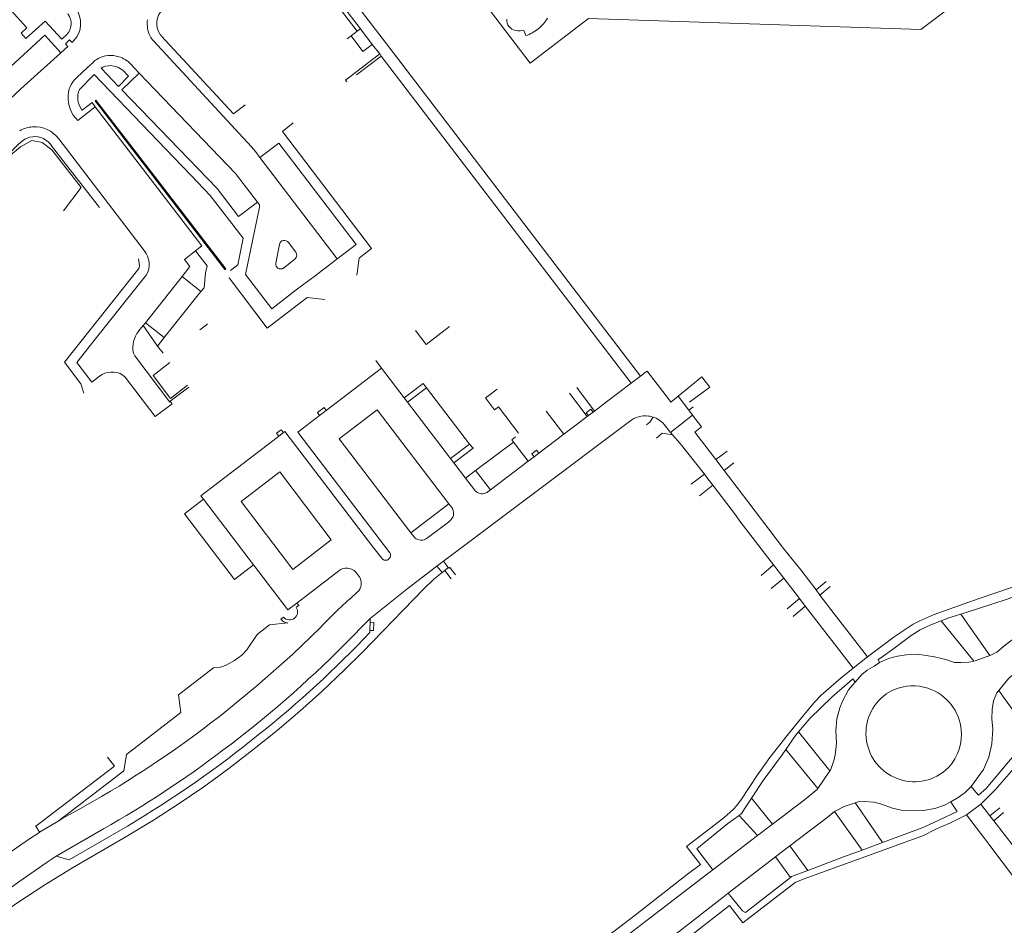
# Model space of a CAD drawing. Extents: x 145000 to 155000, y 457500 to 470000.
# Tile 304 of 548: x 148637 to 148841, y 465123 to 465311. Entities that reach past the tile are written whole.
import ezdxf

# ---------------------------------------------------------------- set-up
doc = ezdxf.new("R2010")
doc.units = 0
doc.header["$LTSCALE"] = 0.2
doc.header["$MEASUREMENT"] = 0
doc.layers.add('kant verharding', color=252, linetype='Continuous', lineweight=0)

msp = doc.modelspace()

# ---------------------------------------------------------------- linework, layer by layer
at = {"layer": 'kant verharding', "lineweight": 0}
for p, q in [((148707.67, 465308.96), (148699.06, 465320.17)), ((148638.61, 465309.15), (148637.45, 465308.08)), ((148705.73, 465307.47), (148706.99, 465308.44)), ((148706.99, 465308.44), (148707.67, 465308.96)), ((148710.12, 465305.71), (148707.67, 465308.96)), ((148645.88, 465306.79), (148646.85, 465307.71)), ((148648.39, 465306.53), (148648.01, 465306.09)), ((148664.84, 465306.45), (148685.1, 465284.53)), ((148681.42, 465291.36), (148666.51, 465307.46)), ((148704.92, 465306.86), (148705.73, 465307.47)), ((148647.11, 465305.29), (148645.7, 465303.97)), ((148646.62, 465305.82), (148647.11, 465305.29)), ((148711.67, 465303.76), (148710.12, 465305.71)), ((148645.63, 465303.9), (148637.38, 465296.54)), ((148645.7, 465303.97), (148645.63, 465303.9)), ((148711.67, 465303.76), (148704.58, 465298.31)), ((148706.84, 465299.44), (148711.96, 465303.32)), ((148711.96, 465303.32), (148711.67, 465303.76)), ((148711.96, 465303.32), (148763.72, 465235.6)), ((148648.96, 465298.9), (148651.2, 465300.96)), ((148651.2, 465300.96), (148652.34, 465302.01)), ((148660.12, 465301.69), (148661.86, 465299.78)), ((148652.59, 465299.53), (148649.52, 465296.37)), ((148669.04, 465282.34), (148652.59, 465299.53)), ((148704.58, 465298.31), (148704.89, 465297.96)), ((148652.81, 465292.83), (148649.17, 465289.99)), ((148652.18, 465293.68), (148652.81, 465292.83)), ((148683.84, 465293.22), (148681.42, 465291.36)), ((148649.17, 465289.99), (148648.24, 465291.11)), ((148691.52, 465287.73), (148693.79, 465289.48)), ((148662.91, 465263.05), (148645.23, 465286.17)), ((148653.65, 465271.96), (148643.77, 465284.72)), ((148685.1, 465284.53), (148685.94, 465283.53)), ((148685.94, 465283.53), (148686.89, 465282.34)), ((148686.89, 465282.34), (148702.89, 465261.35)), ((148690.92, 465264.32), (148690.15, 465260.44)), ((148694.29, 465262.73), (148692.78, 465264.71)), ((148706.8, 465264.34), (148702.89, 465261.35)), ((148671.24, 465261.23), (148673.55, 465263.01)), ((148673.55, 465263.01), (148675.93, 465259.9)), ((148675.93, 465259.9), (148675.62, 465258.45)), ((148691.74, 465259.45), (148694.12, 465261.31)), ((148653.06, 465245.06), (148663.33, 465257.97)), ((148670.8, 465257.69), (148663.18, 465248.14)), ((148674.65, 465254.59), (148670.8, 465257.69)), ((148675.62, 465258.45), (148675.33, 465255.36)), ((148679.61, 465259.16), (148679.66, 465259.16)), ((148680.48, 465257.43), (148680.44, 465257.44)), ((148675.33, 465255.36), (148674.65, 465254.59)), ((148674.65, 465254.59), (148667.05, 465245.07)), ((148662.71, 465247.58), (148661.78, 465246.4)), ((148663.18, 465248.14), (148662.71, 465247.58)), ((148665.68, 465243.29), (148662.71, 465247.58)), ((148663.18, 465248.14), (148667.05, 465245.07)), ((148674.46, 465246.66), (148675.81, 465247.68)), ((148675.81, 465247.68), (148676.06, 465247.87)), ((148667.05, 465245.07), (148665.68, 465243.29)), ((148665.68, 465243.29), (148666.83, 465241.8)), ((148710.86, 465240.3), (148712.04, 465238.73)), ((148658.51, 465237.29), (148659.02, 465236.86)), ((148712.04, 465238.73), (148700.59, 465229.97)), ((148716.75, 465232.56), (148712.04, 465238.73)), ((148763.72, 465235.6), (148765.65, 465237.07)), ((148766.64, 465237.82), (148765.65, 465237.07)), ((148778.34, 465236.92), (148773.42, 465232.93)), ((148778.56, 465236.63), (148778.34, 465236.92)), ((148758.62, 465231.73), (148763.72, 465235.6)), ((148779.97, 465234.79), (148778.56, 465236.63)), ((148668.33, 465231.89), (148672.18, 465234.81)), ((148717.43, 465231.67), (148721.36, 465234.65)), ((148721.36, 465234.65), (148730.28, 465223.02)), ((148735.96, 465234.41), (148734.22, 465233.09)), ((148750.95, 465233.54), (148754.6, 465228.69)), ((148752.47, 465234.7), (148756.14, 465229.85)), ((148773.42, 465232.93), (148775.64, 465230.03)), ((148775.75, 465231.69), (148779.97, 465234.79)), ((148779.97, 465234.79), (148780, 465234.82)), ((148717.43, 465231.67), (148716.75, 465232.56)), ((148726.32, 465220.04), (148717.43, 465231.67)), ((148756.14, 465229.85), (148758.62, 465231.73)), ((148698.77, 465229.54), (148700.15, 465230.59)), ((148698.77, 465229.54), (148699.23, 465228.93)), ((148700.59, 465229.97), (148699.23, 465228.93)), ((148700.15, 465230.59), (148700.59, 465229.97)), ((148749.75, 465225.05), (148746.12, 465229.85)), ((148754.42, 465229.51), (148755.38, 465230.26)), ((148754.42, 465229.51), (148754.9, 465228.91)), ((148754.6, 465228.69), (148754.9, 465228.91)), ((148754.9, 465228.91), (148755.86, 465229.64)), ((148755.86, 465229.64), (148755.38, 465230.26)), ((148755.86, 465229.64), (148756.14, 465229.85)), ((148776.42, 465229.01), (148771.84, 465225.42)), ((148775.64, 465230.03), (148776.52, 465230.7)), ((148775.64, 465230.03), (148776.42, 465229.01)), ((148763.39, 465227.72), (148724.85, 465198.79)), ((148754.6, 465228.69), (148749.75, 465225.05)), ((148771.84, 465225.42), (148770.54, 465227.05)), ((148690.31, 465225.25), (148691.28, 465225.98)), ((148690.31, 465225.25), (148690.76, 465224.66)), ((148691.73, 465225.41), (148690.76, 465224.66)), ((148691.28, 465225.98), (148691.73, 465225.41)), ((148691.73, 465225.41), (148692.04, 465225.64)), ((148692.04, 465225.64), (148710.48, 465201.47)), ((148744.58, 465221.11), (148749.75, 465225.05)), ((148770.15, 465225.24), (148768.94, 465224.21)), ((148770.15, 465225.24), (148772.24, 465224.96)), ((148771.84, 465225.42), (148772.24, 465224.96)), ((148690.76, 465224.66), (148689.53, 465223.72)), ((148730.28, 465223.02), (148726.32, 465220.04)), ((148731.51, 465217.54), (148739.37, 465223.4)), ((148739.37, 465223.4), (148742.41, 465219.46)), ((148743.16, 465221.01), (148744.12, 465221.73)), ((148743.16, 465221.01), (148743.62, 465220.39)), ((148743.62, 465220.39), (148744.58, 465221.11)), ((148744.12, 465221.73), (148744.58, 465221.11)), ((148781.21, 465219.85), (148783.61, 465221.54)), ((148726.98, 465219.16), (148726.32, 465220.04)), ((148729.42, 465215.98), (148726.98, 465219.16)), ((148734.6, 465213.52), (148742.41, 465219.46)), ((148742.41, 465219.46), (148743.62, 465220.39)), ((148781.21, 465219.85), (148782.99, 465217.53)), ((148784.99, 465219.12), (148782.99, 465217.53)), ((148729.42, 465215.98), (148731.51, 465217.54)), ((148731.51, 465217.54), (148734.6, 465213.52)), ((148776.15, 465214.69), (148778.89, 465216.79)), ((148782.99, 465217.53), (148787.85, 465211.15)), ((148729.42, 465215.98), (148731.26, 465213.56)), ((148734.05, 465213.1), (148734.6, 465213.52)), ((148780.62, 465214.48), (148777.83, 465212.32)), ((148780.62, 465214.48), (148785.3, 465208.37)), ((148675.22, 465211.59), (148685.57, 465198.02)), ((148718.14, 465204.68), (148725.99, 465210.65)), ((148725.99, 465210.65), (148726.6, 465209.87)), ((148787.85, 465211.15), (148795.22, 465201.42)), ((148726.15, 465207.09), (148721.56, 465203.62)), ((148718.73, 465203.86), (148718.14, 465204.68)), ((148710.48, 465201.47), (148712.08, 465199.37)), ((148723.49, 465197.76), (148724.85, 465198.79)), ((148724.85, 465198.79), (148725.27, 465198.24)), ((148725.27, 465198.24), (148725.84, 465197.47)), ((148694.54, 465190.12), (148703.22, 465196.76)), ((148706.74, 465196.48), (148707.35, 465195.69)), ((148723.49, 465197.76), (148723.94, 465197.21)), ((148723.94, 465197.21), (148724.58, 465196.44)), ((148724.58, 465196.44), (148725.13, 465196.88)), ((148725.13, 465196.88), (148725.84, 465197.47)), ((148726.45, 465195.16), (148725.13, 465196.88)), ((148726.15, 465197.46), (148727.38, 465195.96)), ((148790.64, 465195.84), (148793.16, 465198.04)), ((148793.16, 465198.04), (148795.32, 465195.24)), ((148795.32, 465195.24), (148792.71, 465193.16)), ((148795.32, 465195.24), (148798.52, 465191.08)), ((148801.97, 465192.82), (148804.1, 465194.59)), ((148801.97, 465192.82), (148802.75, 465191.78)), ((148804.87, 465193.54), (148802.75, 465191.78)), ((148694.54, 465190.12), (148694.94, 465189.6)), ((148796, 465188.91), (148798.52, 465191.08)), ((148798.52, 465191.08), (148799.75, 465189.49)), ((148694.39, 465189.23), (148694.94, 465189.6)), ((148799.75, 465189.49), (148797.22, 465187.34)), ((148799.75, 465189.49), (148805.73, 465181.73)), ((148691.21, 465186.75), (148691.73, 465187.17)), ((148709.7, 465186.94), (148704.42, 465181.58)), ((148709.68, 465186.14), (148709.65, 465184.41)), ((148709.68, 465186.14), (148709.7, 465186.94)), ((148710.44, 465186.1), (148709.68, 465186.14)), ((148710.44, 465186.1), (148710.39, 465184.4)), ((148834.61, 465178.1), (148827.9, 465186.45)), ((148831.92, 465187.82), (148837.96, 465179.29)), ((148709.65, 465184.41), (148710.39, 465184.4)), ((148709.65, 465184.02), (148709.65, 465184.41)), ((148805.73, 465181.73), (148806.18, 465181.15)), ((148806.18, 465181.15), (148809.67, 465176.61)), ((148812.61, 465179), (148814.85, 465180.67)), ((148812.61, 465179), (148809.67, 465176.61)), ((148807.16, 465174.67), (148809.67, 465176.61)), ((148840.77, 465170.65), (148839.8, 465171.99)), ((148846.05, 465163.39), (148840.77, 465170.65)), ((148798.36, 465163.45), (148804.85, 465155.41)), ((148802.36, 465151.73), (148795.75, 465159.83)), ((148802.36, 465151.73), (148804.85, 465155.41)), ((148834.72, 465151.42), (148834.11, 465152.18)), ((148788.61, 465149.75), (148792.94, 465144.38)), ((148836.07, 465148.5), (148838.02, 465150.43)), ((148810.08, 465148.78), (148810.6, 465148.02)), ((148810.6, 465148.02), (148815.7, 465140.53)), ((148830.38, 465148.21), (148829.9, 465148.97)), ((148833.12, 465146.28), (148836.07, 465148.5)), ((148837.97, 465146.05), (148836.07, 465148.5)), ((148837.97, 465146.05), (148840.04, 465147.75)), ((148789.84, 465142), (148786.03, 465146.18)), ((148811.55, 465139), (148805.81, 465147)), ((148829.78, 465144.62), (148833.12, 465146.28)), ((148833.12, 465146.28), (148836.89, 465141.31)), ((148838.75, 465145.05), (148837.97, 465146.05)), ((148840.77, 465146.78), (148838.75, 465145.05)), ((148640.49, 465143.91), (148640.44, 465143.99)), ((148641.23, 465142.67), (148640.49, 465143.91)), ((148641.23, 465142.67), (148645.11, 465144.99)), ((148654.49, 465143.38), (148644.68, 465137.71)), ((148789.84, 465142), (148792.94, 465144.38)), ((148780.61, 465134.9), (148789.84, 465142)), ((148836.89, 465141.31), (148837.94, 465139.92)), ((148796.54, 465139.88), (148800.27, 465134.8)), ((148811.55, 465139), (148815.7, 465140.53)), ((148783.81, 465130.08), (148793.58, 465137.61)), ((148796.66, 465133.35), (148793.58, 465137.61)), ((148779.49, 465134.05), (148780.61, 465134.9)), ((148783.81, 465130.08), (148782.75, 465129.26))]:
    msp.add_line(p, q, dxfattribs=at)
at = {"layer": 'kant verharding', "lineweight": 0, "flags": 128}
for points in [[(148839.19, 465353.51), (148837.75, 465347.01), (148836.77, 465318.77), (148823.67, 465308.84), (148754.89, 465311.1), (148742.8, 465301.82), (148729.46, 465319.35), (148729.79, 465330.88), (148740.63, 465340.94), (148754.72, 465340.46), (148755.09, 465351.31)], [(148765.65, 465237.07), (148713.54, 465305.25), (148700.9, 465321.68)], [(148698.19, 465319.6), (148698.36, 465319.71), (148706.99, 465308.44)], [(148628.97, 465306.88), (148635.39, 465312.71), (148638.61, 465309.15)], [(148637.45, 465308.08), (148638.45, 465306.97), (148642.44, 465310.54), (148645.88, 465306.79)], [(148739.73, 465308.6), (148740.23, 465308.54), (148740.72, 465308.53), (148741.5, 465308.61), (148741.9, 465307.54)], [(148645.7, 465303.97), (148642.37, 465307.65), (148631.65, 465297.85)], [(148648.01, 465306.09), (148647.48, 465306.65), (148646.61, 465305.83)], [(148710.12, 465305.71), (148708.17, 465304.24), (148705.73, 465307.47)], [(148646.61, 465305.83), (148646.61, 465305.83), (148646.62, 465305.82)], [(148654.4, 465301.03), (148654.02, 465300.8), (148657.61, 465297.04), (148659.7, 465299.18), (148658.5, 465300.38), (148657.82, 465300.84), (148657.44, 465301.02), (148656.7, 465301.25), (148655.93, 465301.33), (148655.52, 465301.32), (148654.95, 465301.22), (148654.4, 465301.03)], [(148686.39, 465273.07), (148682.45, 465270.12), (148678.05, 465275.89), (148658.32, 465296.32), (148661.86, 465299.78)], [(148661.86, 465299.78), (148681.84, 465279.04), (148686.39, 465273.07)], [(148624.66, 465283.54), (148627.17, 465286.51), (148629.15, 465288.68), (148632.51, 465291.98), (148637.38, 465296.54)], [(148652.81, 465294.07), (148652.79, 465294.06), (148679.61, 465259.16)], [(148665.04, 465278.45), (148652.95, 465294.18), (148652.81, 465294.07)], [(148649.94, 465292.29), (148650.1, 465292.1), (148652.18, 465293.68)], [(148673.55, 465263.01), (148674.86, 465264.02), (148652.81, 465292.83), (148652.81, 465292.83)], [(148619.31, 465262.34), (148634.94, 465282.56), (148637.31, 465284.51), (148639.64, 465285.85), (148641.84, 465285.42), (148643.82, 465283.89), (148649.87, 465276.09), (148646.25, 465271.26)], [(148708.42, 465262.29), (148709.96, 465263.5), (148691.52, 465287.73)], [(148637.74, 465285.78), (148636.87, 465285), (148635.74, 465283.9), (148634.02, 465282.11), (148631.59, 465279.34), (148629.07, 465276.17), (148618.77, 465262.82)], [(148686.89, 465282.34), (148690.82, 465285.3), (148706.8, 465264.34)], [(148680.78, 465258.93), (148682.33, 465260.08), (148683.43, 465265.6), (148676.61, 465274.47), (148672.7, 465278.52), (148669.04, 465282.34)], [(148679.66, 465259.16), (148679.79, 465259.26), (148665.04, 465278.45)], [(148686.39, 465273.07), (148686.82, 465272.52), (148686.79, 465272.07), (148683.9, 465258.08), (148689.32, 465251.03), (148694.4, 465254.92), (148698.28, 465257.82)], [(148706.96, 465257.99), (148707.44, 465261.52), (148708.42, 465262.29)], [(148661.74, 465261.36), (148661.91, 465260.48), (148661.97, 465259.8), (148661.83, 465259.37), (148646.41, 465239.97), (148649.83, 465235.47), (148650.45, 465233.54)], [(148670.8, 465257.69), (148672.37, 465259.75), (148671.24, 465261.23)], [(148698.28, 465257.82), (148702.52, 465261.05), (148702.89, 465261.35)], [(148700.33, 465252.92), (148696.68, 465253.34), (148688.35, 465246.98), (148680.48, 465257.43)], [(148719.06, 465246.55), (148721.3, 465243.65), (148726.08, 465247.34)], [(148653.65, 465237.06), (148652.06, 465235.85), (148648.96, 465239.92), (148653.06, 465245.06)], [(148660.69, 465241.86), (148661.01, 465241.26), (148668.23, 465231.68), (148668.33, 465231.89)], [(148668.26, 465239.93), (148664.75, 465237.23), (148668.39, 465232.42), (148671.89, 465235.19)], [(148771.64, 465232.1), (148767.01, 465238.09), (148766.64, 465237.82)], [(148659.02, 465236.86), (148665.22, 465228.71), (148668.73, 465231.37), (148668.33, 465231.89)], [(148716.75, 465232.56), (148720.68, 465235.55), (148721.36, 465234.65)], [(148734.22, 465233.09), (148733.53, 465232.56), (148735.43, 465230.11), (148736.25, 465230.73), (148740.4, 465225.24)], [(148773.42, 465232.93), (148771.94, 465231.72), (148771.64, 465232.1)], [(148713.74, 465200.53), (148694.7, 465225.47), (148699.23, 465228.93)], [(148718.14, 465204.68), (148703.29, 465224.11), (148711.15, 465230.08), (148725.99, 465210.65)], [(148776.42, 465229.01), (148778.26, 465226.6), (148776.89, 465225.51), (148781.21, 465219.85)], [(148768.23, 465228.6), (148767.55, 465227.58), (148766.91, 465227.03)], [(148772.24, 465224.96), (148773.87, 465223.11), (148778.62, 465217.15), (148778.89, 465216.79)], [(148689.53, 465223.72), (148674.66, 465212.33), (148675.22, 465211.59)], [(148726.98, 465219.16), (148730.98, 465222.16), (148730.28, 465223.02)], [(148739.75, 465224.52), (148738.98, 465223.9), (148739.37, 465223.4)], [(148701.6, 465203.19), (148693.71, 465197.04), (148683.01, 465211.14), (148690.98, 465217.26), (148701.6, 465203.19)], [(148778.89, 465216.79), (148779.37, 465216.12), (148780.62, 465214.48)], [(148685.57, 465198.02), (148681.65, 465195.01), (148671.29, 465208.6), (148675.22, 465211.59)], [(148785.3, 465208.37), (148786.18, 465207.09), (148793.16, 465198.04)], [(148795.22, 465201.42), (148798.8, 465197.02), (148801.97, 465192.82)], [(148814.85, 465180.67), (148818.15, 465183.13), (148822.05, 465185.72), (148823.3, 465186.34), (148826.43, 465187.72), (148835.76, 465191.06), (148845.28, 465194.27), (148846.38, 465194.94), (148853.43, 465199.81), (148855.97, 465201.66)], [(148628.24, 465122.24), (148636.79, 465128.16), (148642.35, 465131.79), (148648.06, 465135.29), (148659.46, 465141.91), (148664.82, 465145.16), (148670.17, 465148.61), (148675.24, 465152.1), (148680.44, 465155.89), (148685.42, 465159.71), (148690.45, 465163.72), (148695.13, 465167.76), (148699.71, 465171.84), (148704.3, 465176.2), (148708.09, 465179.97), (148720.8, 465193.04), (148722.88, 465195.06), (148724.58, 465196.44)], [(148694.54, 465190.12), (148692.68, 465188.7), (148685.57, 465198.02)], [(148709.7, 465186.94), (148717.29, 465192.98), (148723.49, 465197.76)], [(148726.15, 465197.46), (148725.95, 465197.31), (148725.84, 465197.47)], [(148802.75, 465191.78), (148805.72, 465187.85), (148812.61, 465179)], [(148843.44, 465191.6), (148841.56, 465190.95), (148835.6, 465188.98), (148831.92, 465187.82)], [(148838.02, 465150.43), (148839.06, 465151.45), (148842.93, 465155.87), (148844.6, 465157.68), (148852.08, 465169.74), (148856.71, 465176.9), (148869.17, 465186.21), (148865.81, 465190.7)], [(148645.11, 465144.99), (148658.68, 465155.38), (148659.23, 465158.79), (148670.53, 465167.43), (148670.05, 465171.14), (148677.28, 465176.68), (148678.69, 465176.86), (148679.92, 465177.27), (148681.64, 465178.23), (148683.11, 465179.36), (148684.15, 465180.4), (148686.31, 465183.58), (148688.89, 465185.59), (148692.63, 465185.99)], [(148827.9, 465186.45), (148825.75, 465185.62), (148823.49, 465184.58), (148821.66, 465183.41), (148818.09, 465180.73), (148815.37, 465178.79)], [(148831.92, 465187.82), (148829.48, 465187.06), (148827.9, 465186.45)], [(148837.96, 465179.29), (148838.12, 465179.35), (148839.4, 465179.94), (148841.15, 465181.45), (148847.44, 465186.14)], [(148699.39, 465185.04), (148693.6, 465179.45), (148686.27, 465172.99), (148678.41, 465166.6)], [(148810.06, 465173.77), (148811.48, 465175.33), (148812.57, 465176.24), (148813.98, 465177.08), (148815.11, 465177.84)], [(148815.37, 465178.79), (148814.83, 465178.42), (148815.11, 465177.84)], [(148815.11, 465177.84), (148816.97, 465178.62), (148818.83, 465179.1), (148820.68, 465179.39), (148822.93, 465179.51), (148824.73, 465179.29), (148826.51, 465179), (148828.83, 465178.42), (148830.62, 465177.83)], [(148830.62, 465177.83), (148831.92, 465177.79), (148833.58, 465177.91)], [(148833.58, 465177.91), (148834, 465177.94), (148834.61, 465178.1)], [(148834.61, 465178.1), (148835.08, 465178.23), (148837.96, 465179.29)], [(148778.06, 465135.99), (148775.15, 465139.73), (148782.88, 465145.65), (148784.87, 465147.44), (148785.52, 465148.12), (148786.43, 465149.29), (148789.83, 465154.55), (148792.42, 465158.17), (148796, 465162.71), (148799.24, 465166.73), (148801.63, 465169.59), (148803.06, 465171.06), (148807.16, 465174.67)], [(148798.36, 465163.45), (148800.71, 465166.24), (148805.29, 465170.7), (148808.89, 465173.83)], [(148806.17, 465160.41), (148806.21, 465161.26), (148806.06, 465163.69), (148806.26, 465166.15), (148806.88, 465168.44), (148807.52, 465169.96), (148808.67, 465172.15), (148809.61, 465173.2), (148810.06, 465173.77)], [(148808.89, 465173.83), (148809.61, 465174.46), (148810.06, 465173.77)], [(148842.69, 465175.28), (148841.9, 465174.58), (148839.8, 465171.99)], [(148816.55, 465171.37), (148817.71, 465172.02), (148818.95, 465172.5)], [(148839.8, 465171.99), (148839.42, 465171.53), (148838.67, 465169.86), (148838.4, 465168.08)], [(148838.4, 465168.08), (148838.38, 465166.13), (148838.56, 465164.02), (148838.38, 465160.97), (148837.73, 465158.2), (148836.6, 465155.68), (148834.11, 465152.18)], [(148795.75, 465159.83), (148797.75, 465162.73), (148798.36, 465163.45)], [(148846.05, 465163.39), (148844.61, 465161.08), (148843.69, 465159.41), (148841.79, 465157.23), (148837.16, 465151.72), (148835.59, 465150.34), (148834.72, 465151.42)], [(148788.61, 465149.75), (148791, 465153.4), (148794.98, 465158.71), (148795.75, 465159.83)], [(148805.09, 465155.94), (148805.67, 465157.44), (148805.95, 465158.69), (148806.17, 465160.41)], [(148640.49, 465143.91), (148656.75, 465156.36), (148655.32, 465158.21)], [(148804.85, 465155.41), (148804.95, 465155.54), (148805.09, 465155.94)], [(148792.94, 465144.38), (148799.6, 465149.42), (148802.25, 465151.57), (148802.36, 465151.73)], [(148829.9, 465148.97), (148831.36, 465149.88), (148832.8, 465150.92), (148834.11, 465152.18)], [(148786.03, 465146.18), (148786.52, 465146.53), (148788.61, 465149.75)], [(148650.47, 465148), (148646.09, 465145.57), (148645.11, 465144.99)], [(148805.81, 465147), (148807.82, 465147.98), (148810.08, 465148.78)], [(148810.08, 465148.78), (148810.68, 465149), (148811.91, 465149.06), (148813.96, 465148.89)], [(148813.96, 465148.89), (148815.28, 465148.53), (148817.82, 465147.67), (148819.92, 465147.2), (148821.5, 465147.13), (148824.15, 465147.15), (148826.58, 465147.63), (148828.54, 465148.26), (148829.9, 465148.97)], [(148815.7, 465140.53), (148819.69, 465141.99), (148824.26, 465143.75), (148827.38, 465145.17), (148831.15, 465147), (148830.38, 465148.21)], [(148780.61, 465134.9), (148777.33, 465139.27), (148783.7, 465144.49), (148786.03, 465146.18)], [(148796.54, 465139.88), (148804.24, 465145.71), (148805.81, 465147)], [(148644.68, 465137.71), (148647.42, 465136.99), (148659.47, 465143.97)], [(148784.08, 465127.5), (148786.85, 465123.94), (148797.67, 465132.27), (148799.33, 465132.95), (148814.58, 465138.52), (148824.24, 465142), (148826.64, 465143.25), (148829.78, 465144.62)], [(148858.86, 465119.02), (148851.6, 465128.49), (148838.75, 465145.05)], [(148641.23, 465142.67), (148641.25, 465142.64), (148639.57, 465141.61), (148634.29, 465137.94), (148628.61, 465133.88), (148600.55, 465112.85)], [(148793.58, 465137.61), (148795.41, 465139.02), (148796.54, 465139.88)], [(148837.94, 465139.92), (148850.72, 465123.04), (148855.73, 465116.65)], [(148603.7, 465107.66), (148632.05, 465128.87), (148636.95, 465132.45), (148642.85, 465136.52), (148644.3, 465137.44), (148644.28, 465137.47), (148644.68, 465137.71)], [(148800.27, 465134.8), (148807.66, 465137.57), (148811.55, 465139)], [(148738.34, 465105.41), (148743.71, 465109.36), (148753.23, 465116.93), (148764.55, 465125.49), (148775.38, 465134.02), (148778.06, 465135.99)], [(148736.27, 465100.95), (148757.81, 465117.37), (148767.62, 465125), (148779.49, 465134.05)], [(148783.81, 465130.08), (148786.75, 465126.4), (148787.35, 465126.04), (148796.66, 465133.35)], [(148796.66, 465133.35), (148796.88, 465133.53), (148800.27, 465134.8)], [(148782.75, 465129.26), (148773.07, 465121.71), (148740.55, 465096.95), (148730.39, 465088.92), (148724.9, 465084.69)], [(148726.12, 465083.18), (148742.72, 465095.85), (148754.55, 465105.11), (148776.27, 465121.48), (148784.08, 465127.5)]]:
    msp.add_lwpolyline(points, dxfattribs=at)
at = {"layer": 'kant verharding', "lineweight": 0, "extrusion": (0, 0, -1)}
for centre, radius, start, end in [((-148644.59, 465310.06), 5.19, 143.0656, 222.845), ((-148669.34, 465310.04), 3.83, 325.9956, 47.0106), ((-148669.39, 465310.08), 3.89, 317.7445, 325.9061), ((-148655.92, 465298.3), 5.16, 46.1165, 60.4115), ((-148655.93, 465298.28), 5.18, 60.3665, 109.5408), ((-148656.28, 465298.08), 5.27, 105.1833, 136.7511), ((-148652.78, 465294.74), 5.65, 32.0871, 47.4268), ((-148653.76, 465294.72), 6.59, 326.7891, 15.922), ((-148652.79, 465294.73), 5.66, 18.4647, 32.065), ((-148640.26, 465282.5), 6.18, 59.9025, 85.9585), ((-148640.26, 465282.5), 6.18, 85.9585, 143.581), ((-148656.25, 465233.65), 4.28, 52.7488, 121.8221), ((-148766.62, 465223.73), 5.13, 50.9924, 97.8692), ((-148724.98, 465208.7), 1.99, 144.0515, 224.5201), ((-148725.03, 465208.65), 1.92, 224.2608, 234.2389), ((-148720.26, 465205.09), 1.96, 242.8861, 321.2099), ((-148720.25, 465205.11), 1.99, 228.4338, 242.7754), ((-148704.84, 465194.88), 2.48, 49.152, 139.7849), ((-148705.43, 465194.19), 2.43, 141.8298, 204.1685), ((-148705.43, 465194.19), 2.43, 204.2079, 227.0334), ((-148692.97, 465188.31), 2.35, 278.1296, 318.2791), ((-148541.67, 465343.28), 229.43, 224.8153, 233.1609), ((-148822, 465162.92), 10.06, 72.3235, 113.0325), ((-148822, 465162.92), 10.06, 113.0517, 179.2208), ((-148822.33, 465163.17), 10.03, 350.7938, 54.7553), ((-148544.12, 465338.08), 217.81, 231.935, 240.7739), ((-148822.33, 465163.17), 10.03, 231.0746, 350.8004), ((-148822.01, 465162.92), 10.05, 179.2189, 228.7226), ((-148545.88, 465335.24), 220.47, 232.7839, 240.4863)]:
    msp.add_arc(centre, radius, start, end, dxfattribs=at)
at = {"layer": 'kant verharding', "lineweight": 0}
for centre, radius, start, end in [((148644.52, 465310.02), 3.28, 315.1989, 37.6369), ((148669.27, 465310.03), 5.71, 171.8663, 189.4478), ((148740.15, 465310.74), 2.17, 175.0704, 217.3239), ((148739.33, 465315.36), 8.24, 308.7291, 329.3166), ((148668.21, 465309.57), 4.59, 185.8586, 207.578), ((148740.42, 465311.15), 2.64, 220.9642, 254.8357), ((148739.32, 465315.39), 8.26, 288.1573, 308.6658), ((148668.21, 465309.58), 4.6, 207.6814, 222.7538), ((148653.42, 465294.71), 4.24, 156.9499, 214.8327), ((148640.26, 465282.49), 4.15, 95.5866, 127.4276), ((148640.27, 465282.48), 4.16, 32.5471, 95.6304), ((148691.93, 465264.16), 1.02, 32.985, 170.867), ((148659.66, 465260.22), 4.31, 328.4243, 41.0116), ((148693.47, 465262.11), 1.03, 309.1178, 37.0404), ((148691.13, 465260.25), 1, 168.9742, 307.3009), ((148666.05, 465242.97), 5.47, 141.2118, 191.6803), ((148766.61, 465223.68), 5.18, 71.8382, 82.0985), ((148766.62, 465223.71), 5.16, 40.3659, 71.7757), ((148732.89, 465214.71), 1.99, 215.1823, 282.98), ((148732.89, 465214.71), 1.99, 282.9418, 305.9221), ((148712.9, 465199.98), 1.01, 312.8597, 33.3888), ((148712.9, 465199.98), 1.01, 216.4832, 312.8947), ((148779.87, 465108.67), 110.95, 130.9927, 136.4977), ((148692.98, 465188.3), 1.68, 222.0619, 33.2812), ((148542.85, 465342.55), 230.12, 308.723, 316.4556), ((148540.51, 465343.76), 232.52, 300.7705, 308.9855)]:
    msp.add_arc(centre, radius, start, end, dxfattribs=at)

doc.saveas('drawing.dxf')
